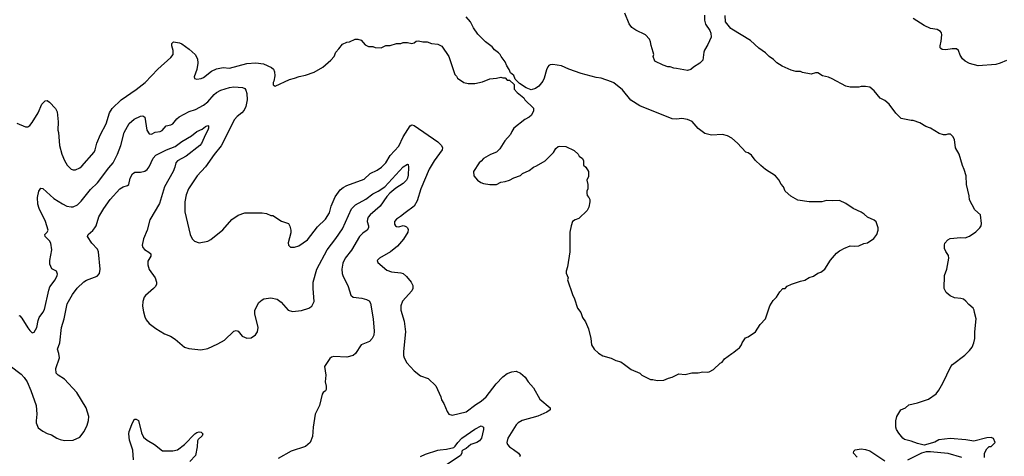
# Model space of a CAD drawing. Header units: inches. Extents: x 1678809 to 1859548, y 384609 to 522868.
# Tile 362 of 386: x 1803436 to 1812510, y 483842 to 487871. Entities that reach past the tile are written whole.
import ezdxf

# ---------------------------------------------------------------- set-up
doc = ezdxf.new("R2010")
doc.units = ezdxf.units.IN
doc.header["$MEASUREMENT"] = 0
doc.layers.add('B8408', color=7, linetype='Continuous')
doc.layers.add('B8418', color=7, linetype='Continuous')

msp = doc.modelspace()

# ---------------------------------------------------------------- linework, layer by layer
at = {"layer": 'B8408', "color": 5}
for points, elevation in [([(1810000, 486777.4), (1809998.6, 486778.6), (1809960.2, 486800.2), (1809912.9, 486812.9), (1809810, 486806), (1809750, 486819.3), (1809687.5, 486867.5), (1809634, 486930), (1809590, 486949.4), (1809538, 486958), (1809490, 486954), (1809450, 486957.6), (1809150, 487076.3), (1809068.8, 487128.8), (1808990, 487224.2), (1808910, 487288), (1808890, 487298.3), (1808794, 487330), (1808750, 487336.9), (1808610, 487374.8), (1808495.3, 487415.3), (1808430, 487446), (1808350, 487456.9), (1808325.7, 487454.3), (1808311.9, 487448.1), (1808303, 487437), (1808290, 487409), (1808270.4, 487330), (1808257.8, 487302.3), (1808221.3, 487258.7), (1808190, 487236), (1808150, 487224), (1808102.7, 487242.7), (1808041.2, 487281.2), (1808003.1, 487323.1), (1807990, 487355.3), (1807960.2, 487380.2), (1807948, 487410), (1807924.7, 487444.7), (1807910, 487482), (1807872.7, 487530), (1807862.7, 487550), (1807850, 487565.2), (1807813.1, 487593.1), (1807790, 487620.9), (1807730, 487666.6), (1807657.1, 487737.1), (1807617.1, 487797.1), (1807589.6, 487850), (1807550, 487896.2)], 460), ([(1809747.9, 487912.1), (1809745.8, 487865.8), (1809757.3, 487830), (1809797.3, 487770), (1809805.2, 487745.2), (1809807.7, 487710), (1809777.7, 487642.3), (1809747.7, 487590), (1809740.7, 487570), (1809730, 487498), (1809704.7, 487470), (1809645.8, 487434.2), (1809622, 487410), (1809590, 487401.2), (1809490, 487422), (1809463.1, 487423.1), (1809430, 487435.3), (1809410, 487435.3), (1809366, 487450), (1809290, 487488), (1809275.3, 487530), (1809279, 487550), (1809275.3, 487570), (1809254, 487634), (1809250, 487666), (1809241.2, 487690), (1809202, 487730), (1809113.8, 487773.8), (1809078.6, 487798.6), (1809052.3, 487832.3), (1809014, 487930)], 440), ([(1810000, 487783.3), (1809989, 487790), (1809939, 487850), (1809937.2, 487910)], 440), ([(1803410, 486914.9), (1803490, 486883.8), (1803510, 486883), (1803530, 486894.8), (1803550, 486922.8), (1803606, 487010), (1803640.9, 487090), (1803670, 487122.8), (1803690, 487124), (1803710, 487110.8), (1803767.7, 487050), (1803782, 487022), (1803790.6, 486929.4), (1803787.5, 486852.5), (1803793.4, 486830), (1803803, 486710), (1803825.5, 486630), (1803850.4, 486570.4), (1803874.8, 486530), (1803910.6, 486490.6), (1803930, 486484.9), (1803950, 486485.5), (1803990, 486503.8), (1804010, 486518), (1804122.6, 486650), (1804132.2, 486670), (1804148, 486732), (1804179.7, 486810), (1804231.9, 486910), (1804263.9, 487010), (1804289.7, 487050), (1804371.2, 487130), (1804510, 487225.2), (1804592.8, 487290), (1804710, 487414.9), (1804830, 487520.7), (1804849.5, 487550.5), (1804850, 487586), (1804839.3, 487630), (1804839, 487650), (1804854.6, 487665.4), (1804910, 487657.1), (1804930, 487647.7), (1804999.2, 487599.2), (1805054, 487550), (1805074, 487510), (1805079.1, 487470), (1805068, 487410), (1805044.9, 487344.9), (1805047.9, 487327.9), (1805070, 487320.7), (1805107.9, 487327.9), (1805130, 487338.4), (1805203, 487397), (1805250, 487418.5), (1805310, 487430.2), (1805370, 487424.2), (1805530, 487468.1), (1805613.3, 487473.3), (1805682.8, 487462.8), (1805756, 487430), (1805775.8, 487415.8), (1805786, 487390), (1805786.2, 487353.8), (1805777.5, 487302.5), (1805771, 487290), (1805771.3, 487271.3), (1805790, 487258), (1805921.2, 487318.8), (1805970, 487330.8), (1806012.5, 487347.5), (1806070, 487359.1), (1806150, 487387.7), (1806230, 487434), (1806302.5, 487497.5), (1806334, 487530), (1806349.2, 487570.8), (1806378.6, 487601.4), (1806410, 487644.7), (1806450, 487662), (1806474.6, 487665.4), (1806528.9, 487691.1), (1806551.3, 487691.3), (1806582, 487682), (1806619.6, 487639.6), (1806650, 487622), (1806690, 487622), (1806712.7, 487612.7), (1806768.4, 487611.6), (1806810, 487631.3), (1806850, 487631.3), (1806908.9, 487651.1), (1806950, 487651), (1806970, 487661), (1807010, 487661), (1807050, 487652), (1807070, 487658), (1807090, 487671.3), (1807110, 487676), (1807150, 487666), (1807190, 487666), (1807230, 487651.3), (1807290, 487646), (1807326.4, 487626.4), (1807391.3, 487530), (1807446, 487366), (1807462, 487350), (1807472, 487330), (1807530, 487291.3), (1807570, 487282.8), (1807630, 487282.8), (1807702, 487298), (1807770, 487326), (1807830, 487331.3), (1807870, 487342), (1807890, 487334), (1807910, 487334), (1807930, 487314), (1807950, 487314), (1807991.6, 487271.6), (1807994, 487230), (1808019.6, 487199.6), (1808082, 487150), (1808092, 487130), (1808170, 487054), (1808172, 487030), (1808152, 486990), (1808132, 486970), (1808090, 486948.7), (1807991.3, 486870), (1807970, 486838), (1807958, 486810), (1807907.5, 486752.5), (1807862, 486678), (1807830, 486649), (1807773.7, 486626.3), (1807711.3, 486590), (1807690, 486564), (1807670.6, 486549.4), (1807618, 486470), (1807622, 486430), (1807656, 486390), (1807684.7, 486370), (1807710, 486360.5), (1807769.3, 486350.7), (1807830, 486351), (1807870, 486371.3), (1807910, 486378), (1807950, 486391.3), (1807990, 486411.3), (1808050, 486432), (1808070, 486451.3), (1808130, 486478), (1808170, 486511), (1808198, 486522), (1808278, 486570), (1808354.6, 486645.4), (1808376.4, 486683.6), (1808398, 486702), (1808410, 486704.7), (1808470, 486702), (1808545.4, 486665.4), (1808582, 486630), (1808591.6, 486611.6), (1808622, 486590), (1808632, 486570), (1808632, 486530), (1808652, 486510), (1808678, 486470), (1808676.9, 486423.1), (1808662, 486390), (1808672, 486350), (1808672, 486310), (1808662, 486290), (1808662, 486270), (1808664.7, 486250), (1808682, 486230), (1808691.1, 486211.1), (1808691.3, 486190), (1808682, 486142), (1808664.7, 486110), (1808590, 486035.3), (1808555.3, 486024.7), (1808532, 486010), (1808518.8, 485970), (1808506, 485910), (1808504.7, 485730), (1808484.7, 485590), (1808472, 485550), (1808472.7, 485532.7), (1808491.3, 485490), (1808484.7, 485470), (1808530, 485334), (1808550, 485294), (1808576, 485210), (1808606, 485170), (1808623.5, 485123.5), (1808650, 485082), (1808678, 485018), (1808701, 484930), (1808706.8, 484870), (1808731, 484830), (1808770, 484794.8), (1808810, 484770.8), (1808887.1, 484747.1), (1808930, 484726), (1808974.4, 484714.4), (1809010.9, 484690.9), (1809070, 484642), (1809150.9, 484610.9), (1809170, 484592), (1809250, 484551.3), (1809270, 484551.3), (1809310, 484542), (1809373.6, 484546.4), (1809415.3, 484564.7), (1809450, 484571.3), (1809510, 484602), (1809570, 484598), (1809631.6, 484611.6), (1809690, 484612), (1809730, 484622), (1809770, 484618), (1809790, 484622), (1809830, 484642), (1809890, 484702), (1809908.4, 484711.6), (1809930, 484742), (1810000, 484789.7)], 460), ([(1803430, 485142), (1803437.6, 485137.6), (1803457, 485117), (1803510, 485027.3), (1803530, 485002.8), (1803550, 484982.8), (1803570, 484987.3), (1803595.1, 485030), (1803605.3, 485094.7), (1803615.7, 485124.3), (1803651.2, 485170), (1803664.1, 485195.9), (1803703.5, 485376.5), (1803715.4, 485404.6), (1803764.5, 485470), (1803782.7, 485510), (1803784, 485524), (1803775.3, 485550), (1803733.2, 485573.2), (1803715.5, 485615.5), (1803714.5, 485650), (1803732.7, 485747.3), (1803724, 485810), (1803711.1, 485830), (1803671.3, 485870), (1803667.3, 485890), (1803689.8, 485910.2), (1803699.7, 485930), (1803673.8, 486010), (1803616.8, 486130), (1803604.2, 486170), (1803600.3, 486230), (1803612.3, 486287.7), (1803630, 486316.3), (1803650, 486313), (1803750, 486220.3), (1803830, 486170.3), (1803870, 486151.7), (1803910, 486143.1), (1803930, 486144.6), (1803970, 486163.1), (1804003.5, 486196.5), (1804090, 486303.1), (1804154.9, 486365.1), (1804256.9, 486503.1), (1804296.8, 486550), (1804338.8, 486630), (1804367.4, 486710), (1804399.8, 486830), (1804446.7, 486913.3), (1804490, 486953.7), (1804550, 486979.5), (1804570, 486983), (1804590.4, 486970.4), (1804608.7, 486850), (1804630, 486818), (1804650, 486814.4), (1804685.8, 486834.2), (1804730, 486839.7), (1804750, 486848.1), (1804787.5, 486892.5), (1804830, 486899.6), (1804849, 486911), (1804884.9, 486955.1), (1804906.5, 486973.5), (1804997.7, 487022.3), (1805057, 487043), (1805130, 487081.5), (1805170, 487111.5), (1805230, 487181.3), (1805250, 487198.5), (1805290, 487221.3), (1805370, 487246.4), (1805410, 487251.1), (1805490, 487244.2), (1805510, 487235.8), (1805520.5, 487220.5), (1805530.2, 487190), (1805533.6, 487130), (1805519.7, 487070), (1805503.6, 487036.4), (1805482, 487010), (1805442, 486978), (1805416.5, 486950), (1805293.5, 486706.5), (1805230, 486626.6), (1805150, 486513.6), (1805071.7, 486430), (1804992, 486310), (1804970, 486254), (1804956.9, 486190), (1804958.6, 486098.6), (1805008.4, 485888.4), (1805026.8, 485850), (1805047.9, 485827.9), (1805090, 485810.8), (1805170, 485826.4), (1805198.2, 485841.8), (1805308.7, 485931.3), (1805392.3, 486027.7), (1805450, 486068), (1805510, 486087.3), (1805670, 486087.3), (1805710, 486082.8), (1805750, 486064.7), (1805770, 486064.7), (1805850, 486011.3), (1805912, 485990), (1805926.4, 485966.4), (1805936, 485930), (1805935.3, 485904.7), (1805911.6, 485811.6), (1805912, 485790), (1805931.6, 485771.6), (1805970, 485771), (1806010, 485784), (1806090, 485840.5), (1806180.3, 485959.7), (1806253.3, 486030), (1806291.1, 486090), (1806305.4, 486150), (1806342.7, 486237.3), (1806390, 486299.5), (1806417.6, 486322.4), (1806450, 486340.3), (1806610, 486399.6), (1806667.5, 486452.5), (1806730, 486481.6), (1806771, 486509), (1806810, 486550.2), (1806850, 486617.7), (1806930, 486702.6), (1806969.3, 486790.7), (1807034, 486890), (1807050, 486900.3), (1807070, 486895.6), (1807290, 486744.9), (1807323.1, 486710), (1807332, 486690), (1807330.3, 486670), (1807254.3, 486570), (1807210, 486492), (1807134, 486310), (1807099.9, 486200.1), (1807070, 486149.5), (1806987.3, 486090), (1806945.7, 486054.3), (1806910, 486031.8), (1806890.7, 486010), (1806890, 485984.7), (1806898.8, 485970), (1806910, 485963), (1806930, 485960.5), (1806970, 485970.6), (1806990, 485967.3), (1807000.5, 485960.5), (1807010.4, 485950.4), (1807015.8, 485935.8), (1807012.2, 485910), (1806974.7, 485845.3), (1806919.1, 485780.9), (1806852.2, 485727.8), (1806752, 485670), (1806732, 485650), (1806738, 485630), (1806819.8, 485559.8), (1806864.1, 485544.1), (1806950, 485536.4), (1806970, 485528.2), (1807000.3, 485500.3), (1807043, 485450), (1807058.7, 485418.7), (1807058.4, 485390), (1807050.4, 485370), (1806965.1, 485274.9), (1806948.2, 485230), (1806948.5, 485190), (1806978, 485090), (1806991.7, 484990), (1806972.2, 484810), (1806972.7, 484772.7), (1806979.1, 484750), (1807005.1, 484705.1), (1807071.3, 484630), (1807130, 484584.7), (1807199.8, 484559.8), (1807270, 484492), (1807316, 484390), (1807323.5, 484363.5), (1807344.7, 484330), (1807376.9, 484256.9), (1807391.6, 484231.6), (1807422, 484222), (1807550, 484252.7), (1807638.5, 484321.5), (1807690, 484351.8), (1807736.3, 484390), (1807826.6, 484510), (1807890, 484574.6), (1807930, 484607.2), (1807970, 484622.6), (1808010, 484626.7), (1808050, 484608.4), (1808093.9, 484573.9), (1808123, 484530), (1808170, 484474), (1808230, 484370.4), (1808324.7, 484290), (1808324.7, 484270), (1808294.8, 484250), (1808210, 484212.4), (1808066.1, 484173.9), (1808030, 484151.6), (1808010, 484131.8), (1807935.3, 484010), (1807926.3, 483970), (1807932.2, 483950), (1807948.7, 483930), (1807986.5, 483906.5), (1808032.2, 483870), (1808048.4, 483850), (1808042.6, 483837.4)], 440), ([(1803350, 484677.1), (1803450, 484599.5), (1803477.6, 484570), (1803504.2, 484530), (1803539, 484450), (1803587.4, 484310), (1803594.9, 484230), (1803587, 484170), (1803588.5, 484150), (1803605.3, 484105.3), (1803650, 484074), (1803690, 484054), (1803730, 484040.7), (1803778, 484010), (1803810, 483996.3), (1803850, 483987.3), (1803930, 483990.7), (1803990, 484018.8), (1804030, 484071), (1804059.3, 484130), (1804070, 484174), (1804072.3, 484210), (1804049.4, 484290), (1803962.4, 484430), (1803850, 484555.4), (1803792, 484590), (1803771.6, 484610), (1803768.5, 484651.5), (1803802, 484750), (1803798, 484790), (1803785.1, 484830), (1803805.8, 484890), (1803823.1, 485030), (1803845.2, 485110), (1803874, 485250), (1803923.5, 485336.5), (1803966.6, 485393.4), (1804028.6, 485451.4), (1804053.4, 485466.6), (1804150, 485503.2), (1804173.1, 485530), (1804176.5, 485570), (1804163.8, 485730), (1804153.1, 485753.1), (1804101.6, 485810), (1804062.7, 485870), (1804066.6, 485890), (1804110, 485926.7), (1804129.8, 485950.2), (1804141, 485970), (1804167.1, 486052.9), (1804210.9, 486130), (1804270, 486210.3), (1804358, 486310), (1804390, 486330.2), (1804430, 486340.5), (1804442.7, 486350), (1804455.8, 486410), (1804475.1, 486450), (1804496.9, 486463.1), (1804550, 486464.2), (1804590, 486474.3), (1804610, 486488.9), (1804628.2, 486511.8), (1804667.5, 486592.5), (1804690, 486619.7), (1804790, 486671.1), (1804870, 486701.5), (1804930, 486747.2), (1805021, 486799), (1805070, 486839.2), (1805117.8, 486862.2), (1805150, 486886.7), (1805170, 486895.8), (1805177.1, 486890), (1805176.5, 486870), (1805170, 486852.7), (1805147.3, 486812.7), (1805110.9, 486730), (1805095.6, 486710), (1804970, 486610.9), (1804890.6, 486570), (1804874, 486550), (1804865.5, 486510), (1804850.2, 486470), (1804771.1, 486330), (1804724.3, 486175.7), (1804634.4, 486025.6), (1804611.8, 485930), (1804576.8, 485850), (1804566.5, 485790), (1804571.4, 485770), (1804586, 485750), (1804627.2, 485727.2), (1804644.9, 485710), (1804645.3, 485690), (1804616.5, 485643.5), (1804616.6, 485610), (1804630, 485566.7), (1804683.9, 485490), (1804698.6, 485450), (1804696.5, 485430), (1804686.7, 485410), (1804670.2, 485390), (1804595.2, 485324.8), (1804584.4, 485310), (1804570.3, 485270), (1804568.1, 485228.1), (1804576.5, 485176.5), (1804588.5, 485130), (1804602.5, 485102.5), (1804630, 485067.7), (1804690, 485020.5), (1804770, 484973.4), (1804824.7, 484950), (1804870, 484922.8), (1804956, 484850), (1804996.4, 484836.4), (1805105.5, 484825.5), (1805170, 484837.4), (1805261, 484879), (1805324.9, 484915.1), (1805410, 484995.5), (1805430, 485004), (1805450, 484996), (1805486, 484950), (1805530, 484933.4), (1805570, 484936.3), (1805610, 484962), (1805628.2, 484991.8), (1805634.2, 485030), (1805604.6, 485155.4), (1805602.4, 485190), (1805639.8, 485260.2), (1805670, 485287.4), (1805685.8, 485294.2), (1805750, 485303.6), (1805810, 485291.6), (1805844.8, 485264.8), (1805910, 485191.7), (1805950, 485178.2), (1806032.2, 485187.8), (1806100.9, 485210), (1806130, 485228.9), (1806148.6, 485271.4), (1806139.3, 485390), (1806139.8, 485450), (1806173.5, 485570), (1806270, 485748.7), (1806350, 485853.1), (1806410, 485941.7), (1806493.6, 486126.4), (1806530, 486161.8), (1806626.5, 486213.5), (1806690, 486262.8), (1806741.3, 486290), (1806799.7, 486330), (1806970, 486512.3), (1807010, 486538.4), (1807016, 486536), (1807019.7, 486510), (1807015.2, 486435.2), (1807010.1, 486410), (1806999.8, 486390), (1806970, 486359.8), (1806903.8, 486316.2), (1806848.5, 486271.5), (1806819.7, 486240.3), (1806759, 486150), (1806666.3, 486070), (1806648.9, 486050), (1806640.3, 486030), (1806639.6, 486010), (1806650.2, 485970), (1806650, 485949.4), (1806637.6, 485930), (1806598, 485902), (1806568.2, 485870), (1806494.9, 485745.1), (1806436.5, 485670), (1806414.3, 485625.7), (1806403.5, 485570), (1806407.8, 485530), (1806413.7, 485510), (1806463.5, 485410), (1806487.7, 485327.7), (1806510.2, 485310.2), (1806590, 485300.2), (1806630.8, 485290), (1806656.3, 485276.3), (1806670, 485256), (1806694.2, 485110), (1806702.4, 484997.6), (1806698.8, 484961.2), (1806685.8, 484930), (1806658.5, 484901.5), (1806582.8, 484870), (1806530.6, 484790), (1806508.7, 484771.3), (1806450, 484756.9), (1806330, 484764.7), (1806310, 484757.6), (1806294.6, 484745.4), (1806244.9, 484670), (1806257.6, 484590), (1806250.2, 484530), (1806260.2, 484490), (1806260.3, 484459.8), (1806254, 484446), (1806233, 484430), (1806223.7, 484416.3), (1806199.6, 484310), (1806159.6, 484230), (1806139.6, 484110), (1806133.5, 484026.5), (1806112.4, 483970), (1806070, 483933.6), (1805938.8, 483890), (1805817.5, 483822.5)], 420), ([(1804485.7, 483810), (1804479.2, 483899.2), (1804448.4, 483990), (1804441.5, 484050), (1804444.7, 484070), (1804470, 484134.8), (1804490, 484182), (1804496.4, 484183.6), (1804510, 484184.7), (1804530, 484171.3), (1804558.9, 484058.9), (1804578.6, 484018.6), (1804610, 483990.2), (1804679.5, 483950), (1804752.6, 483892.6), (1804847.7, 483892.3), (1804890, 483901.1), (1804954.5, 483950), (1805050, 484050.8), (1805070, 484062.8), (1805090, 484066.8), (1805110, 484064.7), (1805124.7, 484050), (1805117.3, 484030), (1805081.7, 483998.3), (1805074.4, 483985.6), (1805073.4, 483930), (1805057.6, 483850), (1805004.4, 483795.6)], 380), ([(1807130, 483842), (1807176.8, 483863.2), (1807290, 483898.3), (1807310, 483903.6), (1807370, 483907.4), (1807435.9, 483924.1), (1807450, 483934.8), (1807473, 483970), (1807511.5, 484010), (1807630, 484091.6), (1807690, 484123), (1807710, 484111), (1807710.4, 484090.3), (1807691.3, 484010), (1807674.2, 483985.8), (1807650.2, 483969.8), (1807593.4, 483950), (1807550, 483915.6), (1807519.8, 483900.2), (1807510.8, 483890), (1807510.5, 483870), (1807499.3, 483850), (1807319.3, 483730)], 420)]:
    msp.add_lwpolyline(points, dxfattribs=dict(at, elevation=elevation))
at = {"layer": 'B8418', "color": 5}
for points, elevation in [([(1812530, 487493.5), (1812470, 487468.4), (1812430, 487458.5), (1812270, 487445.1), (1812190, 487467.1), (1812148.9, 487488.9), (1812124.2, 487510), (1812103, 487543), (1812086.9, 487586.9), (1812070, 487601.6), (1812030, 487601.3), (1811970, 487591.6), (1811937, 487597), (1811923.6, 487603.6), (1811917.2, 487610), (1811917, 487630), (1811928.3, 487671.7), (1811935.4, 487730), (1811931.2, 487750), (1811921.4, 487761.4), (1811890, 487779.1), (1811830, 487789.8), (1811770, 487817.4), (1811670, 487882.5)], 420), ([(1812326, 483830), (1812326, 483870), (1812348.7, 483911.3), (1812370, 483934), (1812390, 483934), (1812426, 483970), (1812410, 484006), (1812390, 484015.3), (1812350, 484014), (1812230, 483982), (1812155.5, 483995.5), (1812010, 484007), (1811905.2, 483994.8), (1811870, 483974), (1811770, 483944), (1811710, 483959.3), (1811650, 483982.7), (1811590, 483997.2), (1811574, 484010), (1811536.5, 484056.5), (1811515.3, 484090), (1811509, 484110), (1811508.7, 484170), (1811519, 484210), (1811555.3, 484270), (1811598, 484290), (1811630, 484316), (1811710, 484334.8), (1811809.5, 484370.5), (1811880.7, 484419.3), (1811907.2, 484452.8), (1811943.3, 484516.7), (1812017.2, 484670), (1812033.2, 484690), (1812145.4, 484774.6), (1812190, 484818.8), (1812212.3, 484850), (1812229.3, 484890), (1812239.5, 484930), (1812238, 484990), (1812249.3, 485110), (1812234, 485170), (1812233.2, 485190), (1812221.2, 485210), (1812181.5, 485241.5), (1812154.8, 485274.8), (1812132.1, 485292.1), (1812110, 485299), (1812050, 485305.2), (1812010, 485322), (1811973.6, 485353.6), (1811954, 485390), (1811958, 485510), (1811980.9, 485570), (1811999.3, 485670), (1811994.2, 485694.2), (1811970, 485733.2), (1811959.7, 485759.7), (1811957.4, 485790), (1811963, 485810), (1811990, 485840.5), (1812010, 485850.5), (1812110, 485860.7), (1812150, 485858.8), (1812190, 485874), (1812246.8, 485913.2), (1812284, 485950), (1812297.2, 485970), (1812299, 485990), (1812288.9, 486068.9), (1812236.5, 486116.5), (1812189.4, 486210), (1812186.3, 486246.3), (1812162.7, 486350), (1812157.2, 486430), (1812141.2, 486490), (1812124.1, 486524.1), (1812093.2, 486630), (1812061.2, 486690), (1812050, 486766), (1812034.6, 486794.6), (1812014, 486814), (1811990, 486815.3), (1811970, 486808), (1811950, 486808.7), (1811910, 486822), (1811830, 486869), (1811786.8, 486886.8), (1811730, 486919), (1811670, 486942), (1811650, 486942), (1811560.2, 486960.2), (1811509.4, 487009.4), (1811449, 487090), (1811410, 487124), (1811366.8, 487146.8), (1811310, 487214), (1811270, 487248.7), (1811230, 487255.3), (1811190, 487255.3), (1811170, 487249), (1811090, 487248.7), (1811050, 487259), (1810924.7, 487324.7), (1810890, 487339), (1810833.6, 487353.6), (1810790, 487379), (1810770, 487382), (1810730, 487369), (1810650, 487384), (1810630, 487393.2), (1810590, 487394), (1810546.3, 487406.3), (1810462, 487442), (1810412.9, 487472.9), (1810382, 487502), (1810342, 487530), (1810310, 487564), (1810247.2, 487607.2), (1810170, 487679), (1810000, 487783.3)], 440), ([(1810000, 484789.7), (1810018, 484802), (1810050, 484832), (1810070, 484842), (1810088.9, 484871.1), (1810095.3, 484890), (1810125.6, 484934.4), (1810150, 484944.7), (1810218, 484990), (1810260.2, 485059.8), (1810308.9, 485111.1), (1810349.4, 485230.6), (1810380.2, 485279.8), (1810410, 485312), (1810440.2, 485359.8), (1810468, 485390), (1810490, 485392), (1810509.1, 485410.9), (1810550, 485432), (1810630, 485458), (1810672.9, 485467.1), (1810710, 485491.3), (1810750, 485504.7), (1810790, 485531.3), (1810818, 485542), (1810855.3, 485570), (1810909.4, 485650.6), (1810964.1, 485715.9), (1810990, 485738), (1811010, 485746), (1811030, 485761), (1811090, 485784.7), (1811130, 485781), (1811170, 485784.7), (1811213.6, 485806.4), (1811248.7, 485811.3), (1811308.4, 485851.6), (1811335.3, 485890), (1811348, 485930), (1811348, 485950), (1811330, 486006), (1811310, 486022), (1811250, 486048), (1811218, 486078), (1811190, 486095.3), (1811118, 486130), (1811050, 486175.3), (1810990, 486202), (1810930, 486199), (1810870, 486202), (1810828.9, 486188.9), (1810710.9, 486189.1), (1810606.8, 486206.8), (1810543.2, 486243.2), (1810489.5, 486289.5), (1810474, 486330), (1810452.9, 486352.9), (1810432.5, 486392.5), (1810402, 486430), (1810309.4, 486489.4), (1810265.6, 486525.6), (1810213.6, 486573.6), (1810180.2, 486620.2), (1810150, 486642), (1810128.7, 486650), (1810052.1, 486732.1), (1810000, 486777.4)], 460), ([(1811153.4, 483833.4), (1811119, 483870), (1811122, 483890), (1811136.5, 483903.5), (1811190.4, 483910.4), (1811230, 483906), (1811270, 483893), (1811410, 483801.6)], 440), ([(1811621.2, 483810), (1811750, 483874.8), (1811792.5, 483887.5), (1811830, 483888), (1811990, 483870.4), (1812115.5, 483835.5)], 440)]:
    msp.add_lwpolyline(points, dxfattribs=dict(at, elevation=elevation))

doc.saveas('drawing.dxf')
